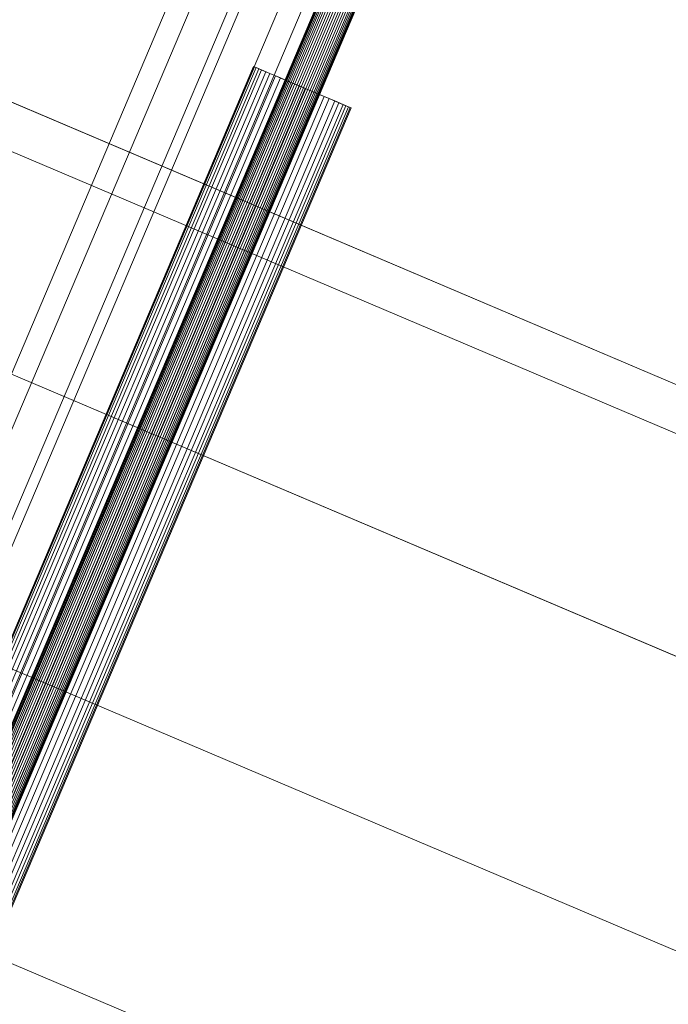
# Model space of a CAD drawing. Header units: millimetres. Extents: x -4738 to 65662, y -68080 to 6847.
# Tile 597 of 656: x 25456 to 25767, y -21391 to -20919. Entities that reach past the tile are written whole.
import ezdxf

# ---------------------------------------------------------------- set-up
doc = ezdxf.new("R2010")
doc.units = ezdxf.units.MM
doc.layers.add('superior_C10', color=7, linetype='Continuous', lineweight=0)

msp = doc.modelspace()

# ---------------------------------------------------------------- linework, layer by layer
at = {"layer": 'superior_C10'}
for p, q in [((27880.277, -21988.995), (18436.834, -17980.274)), ((18437.764, -17980.669), (27881.207, -21989.39)), ((25214.661, -21675.491), (25607.76, -20749.457)), ((25643.66, -20764.696), (25250.56, -21690.73)), ((25569.567, -20812.557), (25233.523, -21604.185)), ((25594.881, -20823.303), (25258.837, -21614.931)), ((25263.439, -21616.884), (25599.484, -20825.257)), ((25633.941, -20829.02), (25290.082, -21639.058)), ((25290.236, -21639.123), (25634.095, -20829.085)), ((25634.352, -20829.195), (25290.493, -21639.232)), ((25634.801, -20829.385), (25290.942, -21639.423)), ((25635.298, -20829.596), (25291.438, -21639.634)), ((25636.013, -20829.9), (25292.153, -21639.937)), ((25636.715, -20830.198), (25292.855, -21640.235)), ((25637.646, -20830.593), (25293.787, -21640.631)), ((25638.506, -20830.958), (25294.647, -21640.996)), ((25639.591, -20831.419), (25295.732, -21641.456)), ((25640.55, -20831.826), (25296.691, -21641.863)), ((25641.715, -20832.32), (25297.855, -21642.358)), ((25642.707, -20832.741), (25298.848, -21642.779)), ((25643.872, -20833.236), (25300.013, -21643.273)), ((25644.831, -20833.643), (25300.972, -21643.68)), ((25645.916, -20834.104), (25302.057, -21644.141)), ((25646.776, -20834.468), (25302.917, -21644.506)), ((25288.753, -21627.63), (25624.797, -20836.002)), ((25647.708, -20834.864), (25303.848, -21644.902)), ((25648.41, -20835.162), (25304.55, -21645.2)), ((25649.125, -20835.466), (25305.265, -21645.503)), ((25649.621, -20835.676), (25305.762, -21645.714)), ((25650.07, -20835.867), (25306.211, -21645.905)), ((25650.327, -20835.976), (25306.468, -21646.014)), ((25650.481, -20836.041), (25306.621, -21646.079)), ((26207.955, -21302.674), (25323.902, -20927.396)), ((25325.001, -20927.862), (26209.054, -21303.141)), ((25568.524, -20941.23), (25325.361, -21514.055)), ((25325.794, -21514.239), (25568.957, -20941.413)), ((25569.682, -20941.721), (25326.519, -21514.547)), ((25570.951, -20942.26), (25327.788, -21515.085)), ((25572.352, -20942.854), (25329.189, -21515.68)), ((25568.524, -20941.23), (25569.682, -20941.721)), ((25568.957, -20941.413), (25568.524, -20941.23)), ((25570.951, -20942.26), (25568.957, -20941.413)), ((25569.682, -20941.721), (25572.352, -20942.854)), ((25574.37, -20943.711), (25570.951, -20942.26)), ((25572.352, -20942.854), (25576.351, -20944.552)), ((25574.37, -20943.711), (25331.206, -21516.536)), ((25576.351, -20944.552), (25333.188, -21517.377)), ((25578.98, -20945.668), (25335.817, -21518.494)), ((25581.407, -20946.698), (25338.244, -21519.524)), ((25578.98, -20945.668), (25574.37, -20943.711)), ((25576.351, -20944.552), (25581.407, -20946.698)), ((25584.469, -20947.998), (25578.98, -20945.668)), ((25581.407, -20946.698), (25587.176, -20949.147)), ((25584.469, -20947.998), (25341.306, -21520.824)), ((25587.176, -20949.147), (25344.013, -21521.973)), ((25590.462, -20950.542), (25347.299, -21523.368)), ((25593.264, -20951.732), (25350.101, -21524.557)), ((25590.462, -20950.542), (25584.469, -20947.998)), ((25587.176, -20949.147), (25593.264, -20951.732)), ((25596.55, -20953.127), (25590.462, -20950.542)), ((25593.264, -20951.732), (25599.257, -20954.275)), ((25596.55, -20953.127), (25353.387, -21525.952)), ((25599.257, -20954.275), (25356.094, -21527.101)), ((25602.319, -20955.575), (25359.156, -21528.401)), ((25604.746, -20956.605), (25361.582, -21529.431)), ((25602.319, -20955.575), (25596.55, -20953.127)), ((25599.257, -20954.275), (25604.746, -20956.605)), ((25607.375, -20957.722), (25602.319, -20955.575)), ((25604.746, -20956.605), (25609.357, -20958.563)), ((25607.375, -20957.722), (25364.212, -21530.547)), ((25609.357, -20958.563), (25366.193, -21531.388)), ((25611.374, -20959.419), (25368.211, -21532.245)), ((25612.775, -20960.014), (25369.612, -21532.84)), ((25614.044, -20960.553), (25370.881, -21533.378)), ((25614.769, -20960.86), (25371.606, -21533.686)), ((25615.202, -20961.044), (25372.039, -21533.869)), ((25611.374, -20959.419), (25607.375, -20957.722)), ((25609.357, -20958.563), (25612.775, -20960.014)), ((25614.044, -20960.553), (25611.374, -20959.419)), ((25612.775, -20960.014), (25614.769, -20960.86)), ((25615.202, -20961.044), (25614.044, -20960.553)), ((25614.769, -20960.86), (25615.202, -20961.044)), ((25272.887, -21012.528), (26156.94, -21387.806)), ((26158.038, -21388.273), (25273.985, -21012.994)), ((25222.089, -21132.192), (26106.142, -21507.471)), ((26107.241, -21507.938), (25223.188, -21132.659)), ((25171.292, -21251.857), (26055.345, -21627.136)), ((26056.444, -21627.602), (25172.391, -21252.324))]:
    msp.add_line(p, q, dxfattribs=at)

doc.saveas('drawing.dxf')
